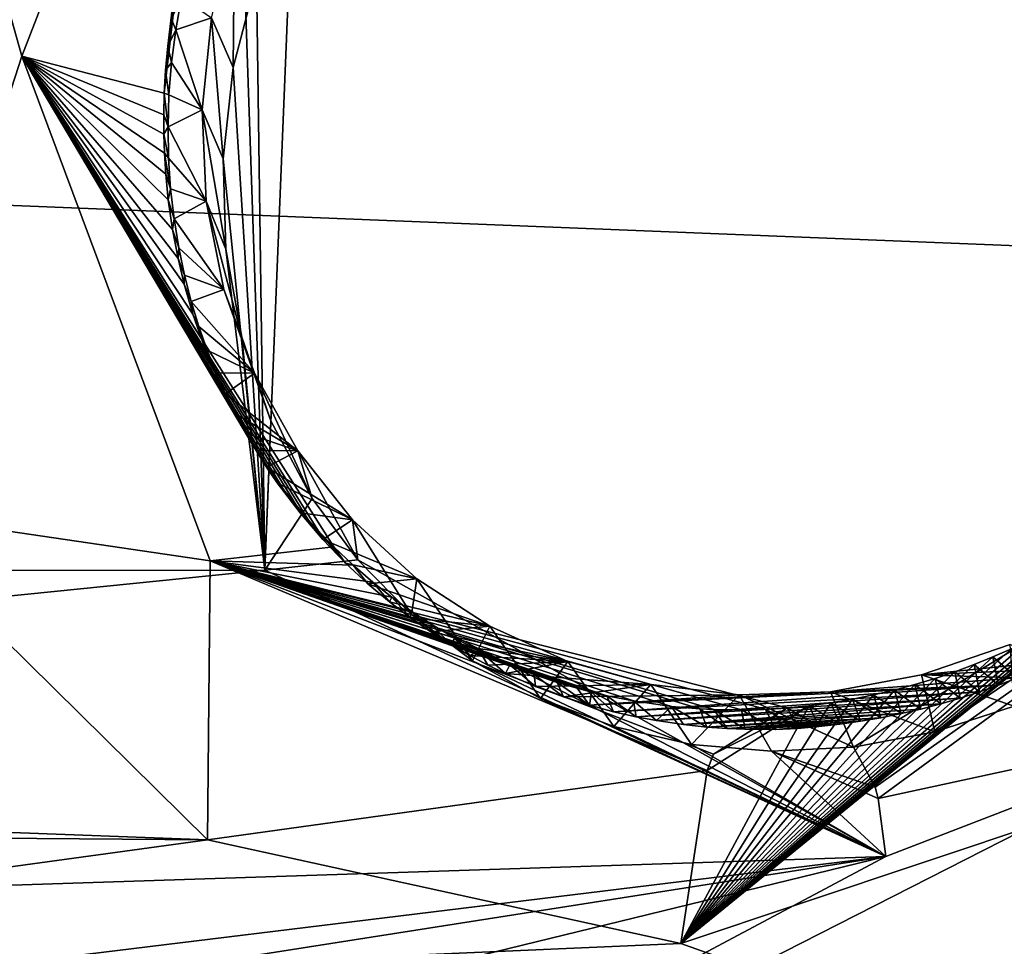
# Model space of a CAD drawing. Header units: millimetres. Extents: x -147 to 294, y -82 to 275.
# Tile 574 of 609: x 280.5 to 283.69, y 214.49 to 217.49. Entities that reach past the tile are written whole.
import ezdxf

# ---------------------------------------------------------------- set-up
doc = ezdxf.new("R2010")
doc.units = ezdxf.units.MM
doc.header["$LTSCALE"] = 67.506716
for name, color, linetype in [('2099', 7, 'CONTINUOUS'), ('2172', 7, 'CONTINUOUS'), ('2642', 7, 'CONTINUOUS'), ('2643', 7, 'CONTINUOUS'), ('2644', 7, 'CONTINUOUS'), ('2645', 7, 'CONTINUOUS'), ('2646', 7, 'CONTINUOUS'), ('2647', 7, 'CONTINUOUS'), ('2648', 7, 'CONTINUOUS'), ('2649', 7, 'CONTINUOUS'), ('2650', 7, 'CONTINUOUS'), ('556', 7, 'CONTINUOUS'), ('755', 7, 'CONTINUOUS'), ('871', 7, 'CONTINUOUS')]:
    doc.layers.add(name, color=color, linetype=linetype)

msp = doc.modelspace()

# ---------------------------------------------------------------- linework, layer by layer
at = {"layer": '2099', "linetype": 'CONTINUOUS'}
for points in [[(281.1076, 214.8361, -21.8216), (274.6199, 215.0791, -19.6156), (280.0289, 215.8998, -21.2024), (281.1076, 214.8361, -21.8216)], [(275.856, 214.8778, -20.0533), (274.6199, 215.0791, -19.6156), (281.1076, 214.8361, -21.8216), (275.856, 214.8778, -20.0533)], [(284.2173, 215.0271, -22.8919), (287.6447, 212.72, -24.7327), (282.6405, 214.5002, -22.4428), (284.2173, 215.0271, -22.8919)], [(276.8004, 214.2456, -20.5052), (275.856, 214.8778, -20.0533), (281.1076, 214.8361, -21.8216), (276.8004, 214.2456, -20.5052)], [(282.6405, 214.5002, -22.4428), (276.8004, 214.2456, -20.5052), (281.1076, 214.8361, -21.8216), (282.6405, 214.5002, -22.4428)], [(287.6447, 212.72, -24.7327), (276.8004, 214.2456, -20.5052), (282.6405, 214.5002, -22.4428), (287.6447, 212.72, -24.7327)]]:
    msp.add_3dface(points, dxfattribs=at)
at = {"layer": '2172', "linetype": 'CONTINUOUS'}
for points in [[(268.6355, 215.6989, -15.2604), (281.2154, 217.9837, -18.6585), (268.3826, 217.978, -14.6974), (268.6355, 215.6989, -15.2604)], [(281.2927, 215.7099, -19.1927), (281.2154, 217.9837, -18.6585), (268.6355, 215.6989, -15.2604), (281.2927, 215.7099, -19.1927)], [(283.305, 214.7823, -20.1138), (281.2927, 215.7099, -19.1927), (266.7793, 214.2407, -15.0855), (283.305, 214.7823, -20.1138)], [(266.7793, 214.2407, -15.0855), (281.2927, 215.7099, -19.1927), (268.6355, 215.6989, -15.2604), (266.7793, 214.2407, -15.0855)], [(277.3143, 211.5931, -18.8244), (284.4106, 211.971, -21.179), (284.4467, 215.2226, -20.4241), (277.3143, 211.5931, -18.8244)], [(283.305, 214.7823, -20.1138), (277.3143, 211.5931, -18.8244), (284.4467, 215.2226, -20.4241), (283.305, 214.7823, -20.1138)], [(275.0781, 213.7759, -17.5926), (283.305, 214.7823, -20.1138), (266.7793, 214.2407, -15.0855), (275.0781, 213.7759, -17.5926)], [(275.0781, 213.7759, -17.5926), (275.9746, 213.6342, -17.9078), (283.305, 214.7823, -20.1138), (275.0781, 213.7759, -17.5926)], [(275.9746, 213.6342, -17.9078), (276.6934, 213.1692, -18.2465), (283.305, 214.7823, -20.1138), (275.9746, 213.6342, -17.9078)], [(276.6934, 213.1692, -18.2465), (277.3143, 211.5931, -18.8244), (283.305, 214.7823, -20.1138), (276.6934, 213.1692, -18.2465)]]:
    msp.add_3dface(points, dxfattribs=at)
at = {"layer": '2642', "linetype": 'CONTINUOUS'}
for points in [[(283.2704, 215.0064, -20.1444), (285.0175, 216.244, -20.5126), (283.1996, 215.1367, -20.3147), (283.2704, 215.0064, -20.1444)], [(283.1996, 215.1367, -20.3147), (285.0175, 216.244, -20.5126), (283.4632, 215.1859, -20.408), (283.1996, 215.1367, -20.3147)], [(283.2802, 214.9703, -20.1268), (285.0175, 216.244, -20.5126), (283.2704, 215.0064, -20.1444), (283.2802, 214.9703, -20.1268)], [(283.2802, 214.9703, -20.1268), (284.4467, 215.2226, -20.4241), (285.0175, 216.244, -20.5126), (283.2802, 214.9703, -20.1268)], [(283.4632, 215.1859, -20.408), (285.0175, 216.244, -20.5126), (283.7202, 215.2694, -20.4911), (283.4632, 215.1859, -20.408)], [(283.305, 214.7823, -20.1138), (284.4467, 215.2226, -20.4241), (283.2802, 214.9703, -20.1268), (283.305, 214.7823, -20.1138)]]:
    msp.add_3dface(points, dxfattribs=at)
at = {"layer": '2643', "linetype": 'CONTINUOUS'}
for points in [[(281.2154, 217.9837, -18.6585), (281.2927, 215.7099, -19.1927), (281.3832, 217.9099, -18.9902), (281.2154, 217.9837, -18.6585)], [(281.3832, 217.9099, -18.9902), (281.2927, 215.7099, -19.1927), (281.2663, 217.628, -19.0069), (281.3832, 217.9099, -18.9902)], [(281.2663, 217.628, -19.0069), (281.2927, 215.7099, -19.1927), (281.1909, 217.337, -19.0418), (281.2663, 217.628, -19.0069)], [(281.1909, 217.337, -19.0418), (281.2927, 215.7099, -19.1927), (281.1579, 217.0421, -19.0939), (281.1909, 217.337, -19.0418)], [(281.1579, 217.0421, -19.0939), (281.2927, 215.7099, -19.1927), (281.1673, 216.7491, -19.1623), (281.1579, 217.0421, -19.0939)], [(281.1673, 216.7491, -19.1623), (281.2927, 215.7099, -19.1927), (281.2192, 216.4645, -19.2453), (281.1673, 216.7491, -19.1623)], [(281.2192, 216.4645, -19.2453), (281.2927, 215.7099, -19.1927), (281.3128, 216.1937, -19.3415), (281.2192, 216.4645, -19.2453)], [(281.3128, 216.1937, -19.3415), (281.2927, 215.7099, -19.1927), (281.4467, 215.9419, -19.4493), (281.3128, 216.1937, -19.3415)], [(281.4467, 215.9419, -19.4493), (281.2927, 215.7099, -19.1927), (281.5943, 215.7426, -19.5509), (281.4467, 215.9419, -19.4493)], [(281.2927, 215.7099, -19.1927), (283.305, 214.7823, -20.1138), (281.5943, 215.7426, -19.5509), (281.2927, 215.7099, -19.1927)], [(281.5943, 215.7426, -19.5509), (283.305, 214.7823, -20.1138), (281.768, 215.5665, -19.6577), (281.5943, 215.7426, -19.5509)], [(281.768, 215.5665, -19.6577), (283.305, 214.7823, -20.1138), (281.9664, 215.416, -19.7685), (281.768, 215.5665, -19.6577)], [(281.9664, 215.416, -19.7685), (283.305, 214.7823, -20.1138), (282.1866, 215.2938, -19.8817), (281.9664, 215.416, -19.7685)], [(282.1866, 215.2938, -19.8817), (283.305, 214.7823, -20.1138), (282.4242, 215.2028, -19.995), (282.1866, 215.2938, -19.8817)], [(282.4242, 215.2028, -19.995), (283.305, 214.7823, -20.1138), (282.675, 215.1454, -20.1061), (282.4242, 215.2028, -19.995)], [(282.675, 215.1454, -20.1061), (283.305, 214.7823, -20.1138), (282.9349, 215.1232, -20.2132), (282.675, 215.1454, -20.1061)], [(283.2704, 215.0064, -20.1444), (283.1996, 215.1367, -20.3147), (282.9349, 215.1232, -20.2132), (283.2704, 215.0064, -20.1444)], [(283.305, 214.7823, -20.1138), (283.2802, 214.9703, -20.1268), (282.9349, 215.1232, -20.2132), (283.305, 214.7823, -20.1138)], [(283.2802, 214.9703, -20.1268), (283.2704, 215.0064, -20.1444), (282.9349, 215.1232, -20.2132), (283.2802, 214.9703, -20.1268)]]:
    msp.add_3dface(points, dxfattribs=at)
at = {"layer": '2644', "linetype": 'CONTINUOUS'}
for points in [[(281.1948, 217.7931, -19.7738), (281.1909, 217.337, -19.0418), (281.1203, 217.4983, -19.8132), (281.1948, 217.7931, -19.7738)], [(281.2663, 217.628, -19.0069), (281.1909, 217.337, -19.0418), (281.1948, 217.7931, -19.7738), (281.2663, 217.628, -19.0069)], [(281.1203, 217.4983, -19.8132), (281.1579, 217.0421, -19.0939), (281.0899, 217.2, -19.8689), (281.1203, 217.4983, -19.8132)], [(281.1909, 217.337, -19.0418), (281.1579, 217.0421, -19.0939), (281.1203, 217.4983, -19.8132), (281.1909, 217.337, -19.0418)], [(281.1579, 217.0421, -19.0939), (281.1673, 216.7491, -19.1623), (281.0899, 217.2, -19.8689), (281.1579, 217.0421, -19.0939)], [(281.0899, 217.2, -19.8689), (281.1673, 216.7491, -19.1623), (281.1034, 216.9043, -19.9396), (281.0899, 217.2, -19.8689)], [(281.1673, 216.7491, -19.1623), (281.2192, 216.4645, -19.2453), (281.1034, 216.9043, -19.9396), (281.1673, 216.7491, -19.1623)], [(281.1034, 216.9043, -19.9396), (281.2192, 216.4645, -19.2453), (281.1605, 216.6181, -20.0236), (281.1034, 216.9043, -19.9396)], [(281.2192, 216.4645, -19.2453), (281.3128, 216.1937, -19.3415), (281.1605, 216.6181, -20.0236), (281.2192, 216.4645, -19.2453)], [(281.1605, 216.6181, -20.0236), (281.3128, 216.1937, -19.3415), (281.2601, 216.3471, -20.1193), (281.1605, 216.6181, -20.0236)], [(281.3128, 216.1937, -19.3415), (281.4467, 215.9419, -19.4493), (281.2601, 216.3471, -20.1193), (281.3128, 216.1937, -19.3415)], [(281.2601, 216.3471, -20.1193), (281.4467, 215.9419, -19.4493), (281.4002, 216.0962, -20.2249), (281.2601, 216.3471, -20.1193)], [(281.4467, 215.9419, -19.4493), (281.5943, 215.7426, -19.5509), (281.4002, 216.0962, -20.2249), (281.4467, 215.9419, -19.4493)], [(281.4002, 216.0962, -20.2249), (281.5943, 215.7426, -19.5509), (281.5767, 215.8731, -20.3373), (281.4002, 216.0962, -20.2249)], [(281.5943, 215.7426, -19.5509), (281.768, 215.5665, -19.6577), (281.5767, 215.8731, -20.3373), (281.5943, 215.7426, -19.5509)], [(281.5767, 215.8731, -20.3373), (281.768, 215.5665, -19.6577), (281.786, 215.682, -20.4542), (281.5767, 215.8731, -20.3373)], [(281.768, 215.5665, -19.6577), (281.9664, 215.416, -19.7685), (281.786, 215.682, -20.4542), (281.768, 215.5665, -19.6577)], [(281.786, 215.682, -20.4542), (281.9664, 215.416, -19.7685), (282.0219, 215.528, -20.5724), (281.786, 215.682, -20.4542)], [(281.9664, 215.416, -19.7685), (282.1866, 215.2938, -19.8817), (282.0219, 215.528, -20.5724), (281.9664, 215.416, -19.7685)], [(282.0219, 215.528, -20.5724), (282.1866, 215.2938, -19.8817), (282.2742, 215.4143, -20.6875), (282.0219, 215.528, -20.5724)], [(282.1866, 215.2938, -19.8817), (282.4242, 215.2028, -19.995), (282.2742, 215.4143, -20.6875), (282.1866, 215.2938, -19.8817)], [(282.2742, 215.4143, -20.6875), (282.4242, 215.2028, -19.995), (282.544, 215.3394, -20.8003), (282.2742, 215.4143, -20.6875)], [(282.4242, 215.2028, -19.995), (282.675, 215.1454, -20.1061), (282.544, 215.3394, -20.8003), (282.4242, 215.2028, -19.995)], [(282.544, 215.3394, -20.8003), (282.675, 215.1454, -20.1061), (282.8301, 215.3056, -20.91), (282.544, 215.3394, -20.8003)], [(282.8301, 215.3056, -20.91), (283.1996, 215.1367, -20.3147), (283.1253, 215.3157, -21.0132), (282.8301, 215.3056, -20.91)], [(282.675, 215.1454, -20.1061), (282.9349, 215.1232, -20.2132), (282.8301, 215.3056, -20.91), (282.675, 215.1454, -20.1061)], [(282.9349, 215.1232, -20.2132), (283.1996, 215.1367, -20.3147), (282.8301, 215.3056, -20.91), (282.9349, 215.1232, -20.2132)]]:
    msp.add_3dface(points, dxfattribs=at)
at = {"layer": '2645', "linetype": 'CONTINUOUS'}
for points in [[(283.42, 215.3703, -21.1065), (283.7202, 215.2694, -20.4911), (283.7078, 215.4687, -21.1877), (283.42, 215.3703, -21.1065)], [(283.1253, 215.3157, -21.0132), (283.4632, 215.1859, -20.408), (283.42, 215.3703, -21.1065), (283.1253, 215.3157, -21.0132)], [(283.4632, 215.1859, -20.408), (283.7202, 215.2694, -20.4911), (283.42, 215.3703, -21.1065), (283.4632, 215.1859, -20.408)], [(283.1996, 215.1367, -20.3147), (283.4632, 215.1859, -20.408), (283.1253, 215.3157, -21.0132), (283.1996, 215.1367, -20.3147)]]:
    msp.add_3dface(points, dxfattribs=at)
at = {"layer": '2646', "linetype": 'CONTINUOUS'}
for points in [[(281.0233, 217.5663, -19.7645), (281.1203, 217.4983, -19.8132), (281.0044, 217.4595, -19.7816), (281.0233, 217.5663, -19.7645)], [(281.1203, 217.4983, -19.8132), (281.0899, 217.2, -19.8689), (281.0044, 217.4595, -19.7816), (281.1203, 217.4983, -19.8132)], [(281.0044, 217.4595, -19.7816), (281.0899, 217.2, -19.8689), (280.9907, 217.3538, -19.8004), (281.0044, 217.4595, -19.7816)], [(280.9907, 217.3538, -19.8004), (281.0899, 217.2, -19.8689), (280.9825, 217.249, -19.8208), (280.9907, 217.3538, -19.8004)], [(280.9825, 217.249, -19.8208), (281.0899, 217.2, -19.8689), (280.9796, 217.1451, -19.843), (280.9825, 217.249, -19.8208)], [(281.0899, 217.2, -19.8689), (281.1034, 216.9043, -19.9396), (280.9796, 217.1451, -19.843), (281.0899, 217.2, -19.8689)], [(280.9796, 217.1451, -19.843), (281.1034, 216.9043, -19.9396), (280.9814, 217.0435, -19.8663), (280.9796, 217.1451, -19.843)], [(280.9814, 217.0435, -19.8663), (281.1034, 216.9043, -19.9396), (280.9879, 216.9443, -19.8907), (280.9814, 217.0435, -19.8663)], [(280.9879, 216.9443, -19.8907), (281.1034, 216.9043, -19.9396), (280.9993, 216.8472, -19.9163), (280.9879, 216.9443, -19.8907)], [(281.1034, 216.9043, -19.9396), (281.1605, 216.6181, -20.0236), (280.9993, 216.8472, -19.9163), (281.1034, 216.9043, -19.9396)], [(280.9993, 216.8472, -19.9163), (281.1605, 216.6181, -20.0236), (281.0144, 216.7537, -19.9425), (280.9993, 216.8472, -19.9163)], [(281.0144, 216.7537, -19.9425), (281.1605, 216.6181, -20.0236), (281.0328, 216.6647, -19.9689), (281.0144, 216.7537, -19.9425)], [(281.0328, 216.6647, -19.9689), (281.1605, 216.6181, -20.0236), (281.055, 216.5795, -19.9957), (281.0328, 216.6647, -19.9689)], [(281.1605, 216.6181, -20.0236), (281.2601, 216.3471, -20.1193), (281.055, 216.5795, -19.9957), (281.1605, 216.6181, -20.0236)], [(281.055, 216.5795, -19.9957), (281.2601, 216.3471, -20.1193), (281.0799, 216.4983, -20.0226), (281.055, 216.5795, -19.9957)], [(281.0799, 216.4983, -20.0226), (281.2601, 216.3471, -20.1193), (281.1065, 216.4215, -20.0492), (281.0799, 216.4983, -20.0226)], [(281.1065, 216.4215, -20.0492), (281.2601, 216.3471, -20.1193), (281.1355, 216.349, -20.0756), (281.1065, 216.4215, -20.0492)], [(281.1355, 216.349, -20.0756), (281.2601, 216.3471, -20.1193), (281.1663, 216.2805, -20.1018), (281.1355, 216.349, -20.0756)], [(281.2601, 216.3471, -20.1193), (281.4002, 216.0962, -20.2249), (281.1663, 216.2805, -20.1018), (281.2601, 216.3471, -20.1193)], [(281.1663, 216.2805, -20.1018), (281.4002, 216.0962, -20.2249), (281.198, 216.2156, -20.1274), (281.1663, 216.2805, -20.1018)], [(281.198, 216.2156, -20.1274), (281.4002, 216.0962, -20.2249), (281.2308, 216.1547, -20.1527), (281.198, 216.2156, -20.1274)], [(281.2308, 216.1547, -20.1527), (281.4002, 216.0962, -20.2249), (281.2647, 216.0974, -20.1774), (281.2308, 216.1547, -20.1527)], [(281.2647, 216.0974, -20.1774), (281.4002, 216.0962, -20.2249), (281.299, 216.0431, -20.2017), (281.2647, 216.0974, -20.1774)], [(281.4002, 216.0962, -20.2249), (281.5767, 215.8731, -20.3373), (281.299, 216.0431, -20.2017), (281.4002, 216.0962, -20.2249)], [(281.299, 216.0431, -20.2017), (281.5767, 215.8731, -20.3373), (281.3336, 215.9921, -20.2254), (281.299, 216.0431, -20.2017)], [(281.3336, 215.9921, -20.2254), (281.5767, 215.8731, -20.3373), (281.4072, 215.8948, -20.2731), (281.3336, 215.9921, -20.2254)], [(281.4072, 215.8948, -20.2731), (281.5767, 215.8731, -20.3373), (281.4812, 215.8086, -20.3186), (281.4072, 215.8948, -20.2731)], [(281.5767, 215.8731, -20.3373), (281.786, 215.682, -20.4542), (281.4812, 215.8086, -20.3186), (281.5767, 215.8731, -20.3373)], [(281.4812, 215.8086, -20.3186), (281.786, 215.682, -20.4542), (281.5546, 215.7324, -20.3616), (281.4812, 215.8086, -20.3186)], [(281.5546, 215.7324, -20.3616), (281.786, 215.682, -20.4542), (281.6268, 215.6656, -20.4021), (281.5546, 215.7324, -20.3616)], [(281.786, 215.682, -20.4542), (282.0219, 215.528, -20.5724), (281.6268, 215.6656, -20.4021), (281.786, 215.682, -20.4542)], [(281.6268, 215.6656, -20.4021), (282.0219, 215.528, -20.5724), (281.6971, 215.6067, -20.4402), (281.6268, 215.6656, -20.4021)], [(281.6971, 215.6067, -20.4402), (282.0219, 215.528, -20.5724), (281.7653, 215.5549, -20.476), (281.6971, 215.6067, -20.4402)], [(281.7653, 215.5549, -20.476), (282.0219, 215.528, -20.5724), (281.8314, 215.5094, -20.5096), (281.7653, 215.5549, -20.476)], [(282.0219, 215.528, -20.5724), (282.2742, 215.4143, -20.6875), (281.8314, 215.5094, -20.5096), (282.0219, 215.528, -20.5724)], [(281.8314, 215.5094, -20.5096), (282.2742, 215.4143, -20.6875), (281.8953, 215.4691, -20.5413), (281.8314, 215.5094, -20.5096)], [(281.8953, 215.4691, -20.5413), (282.2742, 215.4143, -20.6875), (281.9569, 215.4335, -20.5712), (281.8953, 215.4691, -20.5413)], [(283.42, 215.3703, -21.1065), (283.7078, 215.4687, -21.1877), (283.8494, 215.4152, -21.2513), (283.42, 215.3703, -21.1065)], [(281.9569, 215.4335, -20.5712), (282.2742, 215.4143, -20.6875), (282.016, 215.4023, -20.5992), (281.9569, 215.4335, -20.5712)], [(282.016, 215.4023, -20.5992), (282.2742, 215.4143, -20.6875), (282.0727, 215.3747, -20.6255), (282.016, 215.4023, -20.5992)], [(282.2742, 215.4143, -20.6875), (282.544, 215.3394, -20.8003), (282.0727, 215.3747, -20.6255), (282.2742, 215.4143, -20.6875)], [(283.79, 215.3873, -21.2362), (283.42, 215.3703, -21.1065), (283.8494, 215.4152, -21.2513), (283.79, 215.3873, -21.2362)], [(283.7299, 215.3614, -21.2204), (283.42, 215.3703, -21.1065), (283.79, 215.3873, -21.2362), (283.7299, 215.3614, -21.2204)], [(282.0727, 215.3747, -20.6255), (282.544, 215.3394, -20.8003), (282.1703, 215.3325, -20.6696), (282.0727, 215.3747, -20.6255)], [(283.1253, 215.3157, -21.0132), (283.42, 215.3703, -21.1065), (283.7299, 215.3614, -21.2204), (283.1253, 215.3157, -21.0132)], [(283.6692, 215.3375, -21.204), (283.1253, 215.3157, -21.0132), (283.7299, 215.3614, -21.2204), (283.6692, 215.3375, -21.204)], [(282.1703, 215.3325, -20.6696), (282.544, 215.3394, -20.8003), (282.2606, 215.299, -20.7092), (282.1703, 215.3325, -20.6696)], [(282.544, 215.3394, -20.8003), (282.8301, 215.3056, -20.91), (282.2606, 215.299, -20.7092), (282.544, 215.3394, -20.8003)], [(282.3447, 215.2724, -20.7451), (283.1253, 215.3157, -21.0132), (283.6692, 215.3375, -21.204), (282.3447, 215.2724, -20.7451)], [(282.4231, 215.2513, -20.7778), (282.3447, 215.2724, -20.7451), (283.6692, 215.3375, -21.204), (282.4231, 215.2513, -20.7778)], [(282.8301, 215.3056, -20.91), (283.1253, 215.3157, -21.0132), (282.3447, 215.2724, -20.7451), (282.8301, 215.3056, -20.91)], [(283.6078, 215.3154, -21.1869), (282.4231, 215.2513, -20.7778), (283.6692, 215.3375, -21.204), (283.6078, 215.3154, -21.1869)], [(282.4956, 215.235, -20.8072), (282.4231, 215.2513, -20.7778), (283.6078, 215.3154, -21.1869), (282.4956, 215.235, -20.8072)], [(283.5455, 215.2952, -21.1691), (282.4956, 215.235, -20.8072), (283.6078, 215.3154, -21.1869), (283.5455, 215.2952, -21.1691)], [(282.2606, 215.299, -20.7092), (282.8301, 215.3056, -20.91), (282.3447, 215.2724, -20.7451), (282.2606, 215.299, -20.7092)], [(282.5617, 215.2225, -20.8336), (282.4956, 215.235, -20.8072), (283.5455, 215.2952, -21.1691), (282.5617, 215.2225, -20.8336)], [(283.4825, 215.2766, -21.1507), (282.5617, 215.2225, -20.8336), (283.5455, 215.2952, -21.1691), (283.4825, 215.2766, -21.1507)], [(282.6492, 215.2095, -20.8677), (282.5617, 215.2225, -20.8336), (283.4825, 215.2766, -21.1507), (282.6492, 215.2095, -20.8677)], [(283.4186, 215.2599, -21.1315), (282.6492, 215.2095, -20.8677), (283.4825, 215.2766, -21.1507), (283.4186, 215.2599, -21.1315)], [(283.354, 215.245, -21.1117), (282.6492, 215.2095, -20.8677), (283.4186, 215.2599, -21.1315), (283.354, 215.245, -21.1117)], [(282.7246, 215.2014, -20.8964), (282.6492, 215.2095, -20.8677), (283.354, 215.245, -21.1117), (282.7246, 215.2014, -20.8964)], [(283.2885, 215.2318, -21.0912), (282.7246, 215.2014, -20.8964), (283.354, 215.245, -21.1117), (283.2885, 215.2318, -21.0912)], [(282.7903, 215.1967, -20.9209), (282.7246, 215.2014, -20.8964), (283.2885, 215.2318, -21.0912), (282.7903, 215.1967, -20.9209)], [(283.2222, 215.2204, -21.07), (282.7903, 215.1967, -20.9209), (283.2885, 215.2318, -21.0912), (283.2222, 215.2204, -21.07)], [(282.8486, 215.1943, -20.9423), (282.7903, 215.1967, -20.9209), (283.2222, 215.2204, -21.07), (282.8486, 215.1943, -20.9423)], [(283.1552, 215.2108, -21.0482), (282.8486, 215.1943, -20.9423), (283.2222, 215.2204, -21.07), (283.1552, 215.2108, -21.0482)], [(282.9474, 215.1941, -20.9776), (282.8486, 215.1943, -20.9423), (283.1552, 215.2108, -21.0482), (282.9474, 215.1941, -20.9776)], [(283.0873, 215.2029, -21.0257), (282.9474, 215.1941, -20.9776), (283.1552, 215.2108, -21.0482), (283.0873, 215.2029, -21.0257)], [(283.0186, 215.1969, -21.0025), (282.9474, 215.1941, -20.9776), (283.0873, 215.2029, -21.0257), (283.0186, 215.1969, -21.0025)]]:
    msp.add_3dface(points, dxfattribs=at)
at = {"layer": '2647', "linetype": 'CONTINUOUS'}
for points in [[(281.0233, 217.5663, -19.7645), (281.0044, 217.4595, -19.7816), (280.9908, 217.4941, -19.8902), (281.0233, 217.5663, -19.7645)], [(280.9908, 217.4941, -19.8902), (281.0044, 217.4595, -19.7816), (280.9793, 217.4064, -19.9033), (280.9908, 217.4941, -19.8902)], [(281.0044, 217.4595, -19.7816), (280.9907, 217.3538, -19.8004), (280.9793, 217.4064, -19.9033), (281.0044, 217.4595, -19.7816)], [(280.9793, 217.4064, -19.9033), (280.9907, 217.3538, -19.8004), (280.9719, 217.3281, -19.9166), (280.9793, 217.4064, -19.9033)], [(280.9719, 217.3281, -19.9166), (280.9825, 217.249, -19.8208), (280.9676, 217.2546, -19.9304), (280.9719, 217.3281, -19.9166)], [(280.9907, 217.3538, -19.8004), (280.9825, 217.249, -19.8208), (280.9719, 217.3281, -19.9166), (280.9907, 217.3538, -19.8004)], [(280.9676, 217.2546, -19.9304), (280.9796, 217.1451, -19.843), (280.9657, 217.1836, -19.9447), (280.9676, 217.2546, -19.9304)], [(280.9825, 217.249, -19.8208), (280.9796, 217.1451, -19.843), (280.9676, 217.2546, -19.9304), (280.9825, 217.249, -19.8208)], [(280.9657, 217.1836, -19.9447), (280.9796, 217.1451, -19.843), (280.9659, 217.1211, -19.9582), (280.9657, 217.1836, -19.9447)], [(280.9796, 217.1451, -19.843), (280.9814, 217.0435, -19.8663), (280.9659, 217.1211, -19.9582), (280.9796, 217.1451, -19.843)], [(280.9659, 217.1211, -19.9582), (280.9814, 217.0435, -19.8663), (280.9679, 217.0601, -19.9724), (280.9659, 217.1211, -19.9582)], [(280.9814, 217.0435, -19.8663), (280.9879, 216.9443, -19.8907), (280.9679, 217.0601, -19.9724), (280.9814, 217.0435, -19.8663)], [(280.9679, 217.0601, -19.9724), (280.9879, 216.9443, -19.8907), (280.9721, 216.9919, -19.9894), (280.9679, 217.0601, -19.9724)], [(280.9721, 216.9919, -19.9894), (280.9879, 216.9443, -19.8907), (280.9804, 216.9085, -20.0117), (280.9721, 216.9919, -19.9894)], [(280.9879, 216.9443, -19.8907), (280.9993, 216.8472, -19.9163), (280.9804, 216.9085, -20.0117), (280.9879, 216.9443, -19.8907)], [(280.9804, 216.9085, -20.0117), (280.9993, 216.8472, -19.9163), (280.994, 216.8133, -20.0391), (280.9804, 216.9085, -20.0117)], [(280.9993, 216.8472, -19.9163), (281.0144, 216.7537, -19.9425), (280.994, 216.8133, -20.0391), (280.9993, 216.8472, -19.9163)], [(280.994, 216.8133, -20.0391), (281.0144, 216.7537, -19.9425), (281.0122, 216.7186, -20.0682), (280.994, 216.8133, -20.0391)], [(281.0144, 216.7537, -19.9425), (281.0328, 216.6647, -19.9689), (281.0122, 216.7186, -20.0682), (281.0144, 216.7537, -19.9425)], [(281.0122, 216.7186, -20.0682), (281.0328, 216.6647, -19.9689), (281.032, 216.6361, -20.0953), (281.0122, 216.7186, -20.0682)], [(281.0328, 216.6647, -19.9689), (281.055, 216.5795, -19.9957), (281.032, 216.6361, -20.0953), (281.0328, 216.6647, -19.9689)], [(281.032, 216.6361, -20.0953), (281.055, 216.5795, -19.9957), (281.0601, 216.539, -20.1295), (281.032, 216.6361, -20.0953)], [(281.055, 216.5795, -19.9957), (281.0799, 216.4983, -20.0226), (281.0601, 216.539, -20.1295), (281.055, 216.5795, -19.9957)], [(281.0601, 216.539, -20.1295), (281.0799, 216.4983, -20.0226), (281.0878, 216.4582, -20.1601), (281.0601, 216.539, -20.1295)], [(281.0799, 216.4983, -20.0226), (281.1065, 216.4215, -20.0492), (281.0878, 216.4582, -20.1601), (281.0799, 216.4983, -20.0226)], [(281.0878, 216.4582, -20.1601), (281.1065, 216.4215, -20.0492), (281.1195, 216.3777, -20.1925), (281.0878, 216.4582, -20.1601)], [(281.1065, 216.4215, -20.0492), (281.1355, 216.349, -20.0756), (281.1195, 216.3777, -20.1925), (281.1065, 216.4215, -20.0492)], [(281.1355, 216.349, -20.0756), (281.1663, 216.2805, -20.1018), (281.1195, 216.3777, -20.1925), (281.1355, 216.349, -20.0756)], [(281.1195, 216.3777, -20.1925), (281.1663, 216.2805, -20.1018), (281.1535, 216.3013, -20.2252), (281.1195, 216.3777, -20.1925)], [(281.1663, 216.2805, -20.1018), (281.198, 216.2156, -20.1274), (281.1535, 216.3013, -20.2252), (281.1663, 216.2805, -20.1018)], [(281.1535, 216.3013, -20.2252), (281.198, 216.2156, -20.1274), (281.194, 216.2207, -20.2617), (281.1535, 216.3013, -20.2252)], [(281.198, 216.2156, -20.1274), (281.2308, 216.1547, -20.1527), (281.194, 216.2207, -20.2617), (281.198, 216.2156, -20.1274)], [(281.194, 216.2207, -20.2617), (281.2308, 216.1547, -20.1527), (281.2472, 216.1276, -20.3068), (281.194, 216.2207, -20.2617)], [(281.2308, 216.1547, -20.1527), (281.2647, 216.0974, -20.1774), (281.2472, 216.1276, -20.3068), (281.2308, 216.1547, -20.1527)], [(281.2647, 216.0974, -20.1774), (281.299, 216.0431, -20.2017), (281.2472, 216.1276, -20.3068), (281.2647, 216.0974, -20.1774)], [(281.2472, 216.1276, -20.3068), (281.299, 216.0431, -20.2017), (281.3052, 216.0384, -20.353), (281.2472, 216.1276, -20.3068)], [(281.299, 216.0431, -20.2017), (281.3336, 215.9921, -20.2254), (281.3052, 216.0384, -20.353), (281.299, 216.0431, -20.2017)], [(281.3052, 216.0384, -20.353), (281.3336, 215.9921, -20.2254), (281.3539, 215.9713, -20.3902), (281.3052, 216.0384, -20.353)], [(281.3336, 215.9921, -20.2254), (281.4072, 215.8948, -20.2731), (281.3539, 215.9713, -20.3902), (281.3336, 215.9921, -20.2254)], [(281.3539, 215.9713, -20.3902), (281.4072, 215.8948, -20.2731), (281.3946, 215.9197, -20.4206), (281.3539, 215.9713, -20.3902)], [(281.4072, 215.8948, -20.2731), (281.4812, 215.8086, -20.3186), (281.3946, 215.9197, -20.4206), (281.4072, 215.8948, -20.2731)], [(281.3946, 215.9197, -20.4206), (281.4812, 215.8086, -20.3186), (281.4329, 215.8745, -20.4484), (281.3946, 215.9197, -20.4206)], [(281.4329, 215.8745, -20.4484), (281.4812, 215.8086, -20.3186), (281.4672, 215.8364, -20.4728), (281.4329, 215.8745, -20.4484)], [(281.4812, 215.8086, -20.3186), (281.5546, 215.7324, -20.3616), (281.4672, 215.8364, -20.4728), (281.4812, 215.8086, -20.3186)], [(281.4672, 215.8364, -20.4728), (281.5546, 215.7324, -20.3616), (281.5167, 215.7851, -20.5073), (281.4672, 215.8364, -20.4728)], [(281.5167, 215.7851, -20.5073), (281.5546, 215.7324, -20.3616), (281.5792, 215.7257, -20.5496), (281.5167, 215.7851, -20.5073)], [(281.5546, 215.7324, -20.3616), (281.6268, 215.6656, -20.4021), (281.5792, 215.7257, -20.5496), (281.5546, 215.7324, -20.3616)], [(281.5792, 215.7257, -20.5496), (281.6268, 215.6656, -20.4021), (281.6429, 215.6706, -20.5917), (281.5792, 215.7257, -20.5496)], [(281.6268, 215.6656, -20.4021), (281.6971, 215.6067, -20.4402), (281.6429, 215.6706, -20.5917), (281.6268, 215.6656, -20.4021)], [(281.6429, 215.6706, -20.5917), (281.6971, 215.6067, -20.4402), (281.7041, 215.6226, -20.6312), (281.6429, 215.6706, -20.5917)], [(281.6971, 215.6067, -20.4402), (281.7653, 215.5549, -20.476), (281.7041, 215.6226, -20.6312), (281.6971, 215.6067, -20.4402)], [(281.7041, 215.6226, -20.6312), (281.7653, 215.5549, -20.476), (281.7666, 215.5776, -20.6706), (281.7041, 215.6226, -20.6312)], [(281.7653, 215.5549, -20.476), (281.8314, 215.5094, -20.5096), (281.7666, 215.5776, -20.6706), (281.7653, 215.5549, -20.476)], [(281.7666, 215.5776, -20.6706), (281.8314, 215.5094, -20.5096), (281.8316, 215.5352, -20.7106), (281.7666, 215.5776, -20.6706)], [(281.8314, 215.5094, -20.5096), (281.8953, 215.4691, -20.5413), (281.8316, 215.5352, -20.7106), (281.8314, 215.5094, -20.5096)], [(281.8316, 215.5352, -20.7106), (281.8953, 215.4691, -20.5413), (281.9087, 215.4898, -20.7571), (281.8316, 215.5352, -20.7106)], [(281.8953, 215.4691, -20.5413), (281.9569, 215.4335, -20.5712), (281.9087, 215.4898, -20.7571), (281.8953, 215.4691, -20.5413)], [(281.9087, 215.4898, -20.7571), (281.9569, 215.4335, -20.5712), (281.9883, 215.448, -20.804), (281.9087, 215.4898, -20.7571)], [(281.9569, 215.4335, -20.5712), (282.016, 215.4023, -20.5992), (281.9883, 215.448, -20.804), (281.9569, 215.4335, -20.5712)], [(282.016, 215.4023, -20.5992), (282.0727, 215.3747, -20.6255), (281.9883, 215.448, -20.804), (282.016, 215.4023, -20.5992)], [(281.9883, 215.448, -20.804), (282.0727, 215.3747, -20.6255), (282.087, 215.403, -20.8607), (281.9883, 215.448, -20.804)], [(282.0727, 215.3747, -20.6255), (282.1703, 215.3325, -20.6696), (282.087, 215.403, -20.8607), (282.0727, 215.3747, -20.6255)], [(282.087, 215.403, -20.8607), (282.1703, 215.3325, -20.6696), (282.1654, 215.3721, -20.9047), (282.087, 215.403, -20.8607)], [(282.1703, 215.3325, -20.6696), (282.2606, 215.299, -20.7092), (282.1654, 215.3721, -20.9047), (282.1703, 215.3325, -20.6696)], [(282.1654, 215.3721, -20.9047), (282.2606, 215.299, -20.7092), (282.2405, 215.3463, -20.9461), (282.1654, 215.3721, -20.9047)], [(282.2606, 215.299, -20.7092), (282.3447, 215.2724, -20.7451), (282.2405, 215.3463, -20.9461), (282.2606, 215.299, -20.7092)], [(282.2405, 215.3463, -20.9461), (282.3447, 215.2724, -20.7451), (282.3047, 215.3272, -20.9808), (282.2405, 215.3463, -20.9461)], [(282.3047, 215.3272, -20.9808), (282.3447, 215.2724, -20.7451), (282.3517, 215.3147, -21.0058), (282.3047, 215.3272, -20.9808)], [(282.3447, 215.2724, -20.7451), (282.4231, 215.2513, -20.7778), (282.3517, 215.3147, -21.0058), (282.3447, 215.2724, -20.7451)], [(282.3517, 215.3147, -21.0058), (282.4231, 215.2513, -20.7778), (282.4006, 215.3031, -21.0317), (282.3517, 215.3147, -21.0058)], [(282.4231, 215.2513, -20.7778), (282.4956, 215.235, -20.8072), (282.4006, 215.3031, -21.0317), (282.4231, 215.2513, -20.7778)], [(282.4006, 215.3031, -21.0317), (282.4956, 215.235, -20.8072), (282.4871, 215.2859, -21.0766), (282.4006, 215.3031, -21.0317)], [(282.4956, 215.235, -20.8072), (282.5617, 215.2225, -20.8336), (282.4871, 215.2859, -21.0766), (282.4956, 215.235, -20.8072)], [(282.4871, 215.2859, -21.0766), (282.5617, 215.2225, -20.8336), (282.611, 215.2684, -21.1395), (282.4871, 215.2859, -21.0766)], [(282.5617, 215.2225, -20.8336), (282.6492, 215.2095, -20.8677), (282.611, 215.2684, -21.1395), (282.5617, 215.2225, -20.8336)], [(282.6492, 215.2095, -20.8677), (282.7246, 215.2014, -20.8964), (282.611, 215.2684, -21.1395), (282.6492, 215.2095, -20.8677)], [(282.611, 215.2684, -21.1395), (282.7246, 215.2014, -20.8964), (282.7019, 215.2607, -21.1845), (282.611, 215.2684, -21.1395)], [(282.7246, 215.2014, -20.8964), (282.7903, 215.1967, -20.9209), (282.7019, 215.2607, -21.1845), (282.7246, 215.2014, -20.8964)], [(282.7019, 215.2607, -21.1845), (282.7903, 215.1967, -20.9209), (282.7474, 215.2584, -21.2068), (282.7019, 215.2607, -21.1845)], [(282.7903, 215.1967, -20.9209), (282.8486, 215.1943, -20.9423), (282.7474, 215.2584, -21.2068), (282.7903, 215.1967, -20.9209)], [(282.7474, 215.2584, -21.2068), (282.8486, 215.1943, -20.9423), (282.8376, 215.257, -21.2502), (282.7474, 215.2584, -21.2068)], [(282.8376, 215.257, -21.2502), (282.9474, 215.1941, -20.9776), (282.9146, 215.259, -21.2867), (282.8376, 215.257, -21.2502)], [(282.8486, 215.1943, -20.9423), (282.9474, 215.1941, -20.9776), (282.8376, 215.257, -21.2502), (282.8486, 215.1943, -20.9423)], [(282.9146, 215.259, -21.2867), (283.0186, 215.1969, -21.0025), (282.9853, 215.2635, -21.3196), (282.9146, 215.259, -21.2867)], [(282.9474, 215.1941, -20.9776), (283.0186, 215.1969, -21.0025), (282.9146, 215.259, -21.2867), (282.9474, 215.1941, -20.9776)]]:
    msp.add_3dface(points, dxfattribs=at)
at = {"layer": '2648', "linetype": 'CONTINUOUS'}
for points in [[(280.5058, 217.3745, -20.6392), (280.0735, 218.9141, -20.5467), (281.1806, 219.1136, -20.558), (280.5058, 217.3745, -20.6392)], [(280.9676, 217.2546, -19.9304), (280.5058, 217.3745, -20.6392), (281.1806, 219.1136, -20.558), (280.9676, 217.2546, -19.9304)], [(280.9719, 217.3281, -19.9166), (280.9676, 217.2546, -19.9304), (281.1806, 219.1136, -20.558), (280.9719, 217.3281, -19.9166)], [(280.9793, 217.4064, -19.9033), (280.9719, 217.3281, -19.9166), (281.1806, 219.1136, -20.558), (280.9793, 217.4064, -19.9033)], [(280.9908, 217.4941, -19.8902), (280.9793, 217.4064, -19.9033), (281.1806, 219.1136, -20.558), (280.9908, 217.4941, -19.8902)], [(280.0289, 215.8998, -21.2024), (280.0735, 218.9141, -20.5467), (280.5058, 217.3745, -20.6392), (280.0289, 215.8998, -21.2024)], [(281.1165, 215.7399, -21.2651), (280.0289, 215.8998, -21.2024), (280.5058, 217.3745, -20.6392), (281.1165, 215.7399, -21.2651)], [(280.9676, 217.2546, -19.9304), (280.9657, 217.1836, -19.9447), (280.5058, 217.3745, -20.6392), (280.9676, 217.2546, -19.9304)], [(280.9657, 217.1836, -19.9447), (280.9659, 217.1211, -19.9582), (280.5058, 217.3745, -20.6392), (280.9657, 217.1836, -19.9447)], [(280.9659, 217.1211, -19.9582), (280.9679, 217.0601, -19.9724), (280.5058, 217.3745, -20.6392), (280.9659, 217.1211, -19.9582)], [(280.9679, 217.0601, -19.9724), (280.9721, 216.9919, -19.9894), (280.5058, 217.3745, -20.6392), (280.9679, 217.0601, -19.9724)], [(280.9721, 216.9919, -19.9894), (280.9804, 216.9085, -20.0117), (280.5058, 217.3745, -20.6392), (280.9721, 216.9919, -19.9894)], [(280.9804, 216.9085, -20.0117), (280.994, 216.8133, -20.0391), (280.5058, 217.3745, -20.6392), (280.9804, 216.9085, -20.0117)], [(280.994, 216.8133, -20.0391), (281.0122, 216.7186, -20.0682), (280.5058, 217.3745, -20.6392), (280.994, 216.8133, -20.0391)], [(281.0122, 216.7186, -20.0682), (281.032, 216.6361, -20.0953), (280.5058, 217.3745, -20.6392), (281.0122, 216.7186, -20.0682)], [(281.032, 216.6361, -20.0953), (281.0601, 216.539, -20.1295), (280.5058, 217.3745, -20.6392), (281.032, 216.6361, -20.0953)], [(281.0601, 216.539, -20.1295), (281.0878, 216.4582, -20.1601), (280.5058, 217.3745, -20.6392), (281.0601, 216.539, -20.1295)], [(281.0878, 216.4582, -20.1601), (281.1195, 216.3777, -20.1925), (280.5058, 217.3745, -20.6392), (281.0878, 216.4582, -20.1601)], [(281.1195, 216.3777, -20.1925), (281.1535, 216.3013, -20.2252), (280.5058, 217.3745, -20.6392), (281.1195, 216.3777, -20.1925)], [(281.1535, 216.3013, -20.2252), (281.194, 216.2207, -20.2617), (280.5058, 217.3745, -20.6392), (281.1535, 216.3013, -20.2252)], [(281.194, 216.2207, -20.2617), (281.2472, 216.1276, -20.3068), (280.5058, 217.3745, -20.6392), (281.194, 216.2207, -20.2617)], [(281.2472, 216.1276, -20.3068), (281.3052, 216.0384, -20.353), (280.5058, 217.3745, -20.6392), (281.2472, 216.1276, -20.3068)], [(281.3052, 216.0384, -20.353), (281.3539, 215.9713, -20.3902), (280.5058, 217.3745, -20.6392), (281.3052, 216.0384, -20.353)], [(281.3539, 215.9713, -20.3902), (281.3946, 215.9197, -20.4206), (280.5058, 217.3745, -20.6392), (281.3539, 215.9713, -20.3902)], [(281.3946, 215.9197, -20.4206), (281.4329, 215.8745, -20.4484), (280.5058, 217.3745, -20.6392), (281.3946, 215.9197, -20.4206)], [(281.4329, 215.8745, -20.4484), (281.4672, 215.8364, -20.4728), (280.5058, 217.3745, -20.6392), (281.4329, 215.8745, -20.4484)], [(281.4672, 215.8364, -20.4728), (281.5167, 215.7851, -20.5073), (280.5058, 217.3745, -20.6392), (281.4672, 215.8364, -20.4728)], [(281.5167, 215.7851, -20.5073), (281.1165, 215.7399, -21.2651), (280.5058, 217.3745, -20.6392), (281.5167, 215.7851, -20.5073)], [(281.1076, 214.8361, -21.8216), (280.0289, 215.8998, -21.2024), (281.1165, 215.7399, -21.2651), (281.1076, 214.8361, -21.8216)], [(281.5167, 215.7851, -20.5073), (281.5792, 215.7257, -20.5496), (281.1165, 215.7399, -21.2651), (281.5167, 215.7851, -20.5073)], [(282.7255, 215.0607, -22.105), (281.1076, 214.8361, -21.8216), (281.1165, 215.7399, -21.2651), (282.7255, 215.0607, -22.105)], [(281.5792, 215.7257, -20.5496), (281.6429, 215.6706, -20.5917), (281.1165, 215.7399, -21.2651), (281.5792, 215.7257, -20.5496)], [(281.6429, 215.6706, -20.5917), (281.7041, 215.6226, -20.6312), (281.1165, 215.7399, -21.2651), (281.6429, 215.6706, -20.5917)], [(281.7041, 215.6226, -20.6312), (281.7666, 215.5776, -20.6706), (281.1165, 215.7399, -21.2651), (281.7041, 215.6226, -20.6312)], [(281.7666, 215.5776, -20.6706), (281.8316, 215.5352, -20.7106), (281.1165, 215.7399, -21.2651), (281.7666, 215.5776, -20.6706)], [(281.8316, 215.5352, -20.7106), (281.9087, 215.4898, -20.7571), (281.1165, 215.7399, -21.2651), (281.8316, 215.5352, -20.7106)], [(281.9087, 215.4898, -20.7571), (281.9883, 215.448, -20.804), (281.1165, 215.7399, -21.2651), (281.9087, 215.4898, -20.7571)], [(281.9883, 215.448, -20.804), (282.087, 215.403, -20.8607), (281.1165, 215.7399, -21.2651), (281.9883, 215.448, -20.804)], [(282.087, 215.403, -20.8607), (282.1654, 215.3721, -20.9047), (281.1165, 215.7399, -21.2651), (282.087, 215.403, -20.8607)], [(282.1654, 215.3721, -20.9047), (282.2405, 215.3463, -20.9461), (281.1165, 215.7399, -21.2651), (282.1654, 215.3721, -20.9047)], [(282.2405, 215.3463, -20.9461), (282.3047, 215.3272, -20.9808), (281.1165, 215.7399, -21.2651), (282.2405, 215.3463, -20.9461)], [(282.3047, 215.3272, -20.9808), (282.3517, 215.3147, -21.0058), (281.1165, 215.7399, -21.2651), (282.3047, 215.3272, -20.9808)], [(282.3517, 215.3147, -21.0058), (282.4006, 215.3031, -21.0317), (281.1165, 215.7399, -21.2651), (282.3517, 215.3147, -21.0058)], [(282.4006, 215.3031, -21.0317), (282.4871, 215.2859, -21.0766), (281.1165, 215.7399, -21.2651), (282.4006, 215.3031, -21.0317)], [(282.4871, 215.2859, -21.0766), (282.611, 215.2684, -21.1395), (281.1165, 215.7399, -21.2651), (282.4871, 215.2859, -21.0766)], [(282.611, 215.2684, -21.1395), (282.7019, 215.2607, -21.1845), (281.1165, 215.7399, -21.2651), (282.611, 215.2684, -21.1395)], [(282.7019, 215.2607, -21.1845), (282.7474, 215.2584, -21.2068), (281.1165, 215.7399, -21.2651), (282.7019, 215.2607, -21.1845)], [(282.7474, 215.2584, -21.2068), (282.8376, 215.257, -21.2502), (281.1165, 215.7399, -21.2651), (282.7474, 215.2584, -21.2068)], [(282.8376, 215.257, -21.2502), (282.9146, 215.259, -21.2867), (281.1165, 215.7399, -21.2651), (282.8376, 215.257, -21.2502)], [(282.9146, 215.259, -21.2867), (282.9853, 215.2635, -21.3196), (281.1165, 215.7399, -21.2651), (282.9146, 215.259, -21.2867)], [(281.1165, 215.7399, -21.2651), (282.9853, 215.2635, -21.3196), (282.7462, 215.1133, -22.0366), (281.1165, 215.7399, -21.2651)], [(282.7255, 215.0607, -22.105), (281.1165, 215.7399, -21.2651), (282.7462, 215.1133, -22.0366), (282.7255, 215.0607, -22.105)], [(282.6405, 214.5002, -22.4428), (281.1076, 214.8361, -21.8216), (282.7255, 215.0607, -22.105), (282.6405, 214.5002, -22.4428)]]:
    msp.add_3dface(points, dxfattribs=at)
at = {"layer": '2649', "linetype": 'CONTINUOUS'}
for points in [[(284.2173, 215.0271, -22.8919), (282.6405, 214.5002, -22.4428), (284.0391, 215.6387, -21.7449), (284.2173, 215.0271, -22.8919)], [(284.0391, 215.6387, -21.7449), (282.6405, 214.5002, -22.4428), (283.9873, 215.6049, -21.7272), (284.0391, 215.6387, -21.7449)], [(283.9873, 215.6049, -21.7272), (282.6405, 214.5002, -22.4428), (283.9345, 215.5725, -21.7088), (283.9873, 215.6049, -21.7272)], [(283.9345, 215.5725, -21.7088), (282.6405, 214.5002, -22.4428), (283.8807, 215.5413, -21.6896), (283.9345, 215.5725, -21.7088)], [(283.8807, 215.5413, -21.6896), (282.6405, 214.5002, -22.4428), (283.8257, 215.5113, -21.6695), (283.8807, 215.5413, -21.6896)], [(283.8257, 215.5113, -21.6695), (282.6405, 214.5002, -22.4428), (283.7693, 215.4826, -21.6486), (283.8257, 215.5113, -21.6695)], [(283.7693, 215.4826, -21.6486), (282.6405, 214.5002, -22.4428), (283.7114, 215.4551, -21.6267), (283.7693, 215.4826, -21.6486)], [(283.7114, 215.4551, -21.6267), (282.6405, 214.5002, -22.4428), (283.6518, 215.4288, -21.6037), (283.7114, 215.4551, -21.6267)], [(283.6518, 215.4288, -21.6037), (282.6405, 214.5002, -22.4428), (283.5905, 215.404, -21.5797), (283.6518, 215.4288, -21.6037)], [(283.5905, 215.404, -21.5797), (282.6405, 214.5002, -22.4428), (283.5279, 215.3807, -21.5547), (283.5905, 215.404, -21.5797)], [(283.5279, 215.3807, -21.5547), (282.6405, 214.5002, -22.4428), (283.464, 215.3591, -21.5288), (283.5279, 215.3807, -21.5547)], [(283.464, 215.3591, -21.5288), (282.6405, 214.5002, -22.4428), (283.3988, 215.3393, -21.5018), (283.464, 215.3591, -21.5288)], [(283.3988, 215.3393, -21.5018), (282.6405, 214.5002, -22.4428), (283.3325, 215.3214, -21.4739), (283.3988, 215.3393, -21.5018)], [(283.3325, 215.3214, -21.4739), (282.6405, 214.5002, -22.4428), (283.2651, 215.3055, -21.445), (283.3325, 215.3214, -21.4739)], [(283.2651, 215.3055, -21.445), (282.6405, 214.5002, -22.4428), (283.1966, 215.2916, -21.4151), (283.2651, 215.3055, -21.445)], [(283.1966, 215.2916, -21.4151), (282.6405, 214.5002, -22.4428), (283.1271, 215.2799, -21.3843), (283.1966, 215.2916, -21.4151)], [(283.1271, 215.2799, -21.3843), (282.6405, 214.5002, -22.4428), (283.0566, 215.2705, -21.3524), (283.1271, 215.2799, -21.3843)], [(282.6405, 214.5002, -22.4428), (282.7255, 215.0607, -22.105), (283.0566, 215.2705, -21.3524), (282.6405, 214.5002, -22.4428)], [(282.7255, 215.0607, -22.105), (282.7462, 215.1133, -22.0366), (283.0566, 215.2705, -21.3524), (282.7255, 215.0607, -22.105)], [(282.7462, 215.1133, -22.0366), (282.9853, 215.2635, -21.3196), (283.0566, 215.2705, -21.3524), (282.7462, 215.1133, -22.0366)]]:
    msp.add_3dface(points, dxfattribs=at)
at = {"layer": '2650', "linetype": 'CONTINUOUS'}
for points in [[(283.7299, 215.3614, -21.2204), (283.7114, 215.4551, -21.6267), (283.6518, 215.4288, -21.6037), (283.7299, 215.3614, -21.2204)], [(283.6692, 215.3375, -21.204), (283.6518, 215.4288, -21.6037), (283.5905, 215.404, -21.5797), (283.6692, 215.3375, -21.204)], [(283.6692, 215.3375, -21.204), (283.7299, 215.3614, -21.2204), (283.6518, 215.4288, -21.6037), (283.6692, 215.3375, -21.204)], [(283.5455, 215.2952, -21.1691), (283.5279, 215.3807, -21.5547), (283.464, 215.3591, -21.5288), (283.5455, 215.2952, -21.1691)], [(283.6078, 215.3154, -21.1869), (283.5905, 215.404, -21.5797), (283.5279, 215.3807, -21.5547), (283.6078, 215.3154, -21.1869)], [(283.5455, 215.2952, -21.1691), (283.6078, 215.3154, -21.1869), (283.5279, 215.3807, -21.5547), (283.5455, 215.2952, -21.1691)], [(283.6078, 215.3154, -21.1869), (283.6692, 215.3375, -21.204), (283.5905, 215.404, -21.5797), (283.6078, 215.3154, -21.1869)], [(283.4825, 215.2766, -21.1507), (283.464, 215.3591, -21.5288), (283.3988, 215.3393, -21.5018), (283.4825, 215.2766, -21.1507)], [(283.4825, 215.2766, -21.1507), (283.5455, 215.2952, -21.1691), (283.464, 215.3591, -21.5288), (283.4825, 215.2766, -21.1507)], [(283.354, 215.245, -21.1117), (283.3325, 215.3214, -21.4739), (283.2651, 215.3055, -21.445), (283.354, 215.245, -21.1117)], [(283.4186, 215.2599, -21.1315), (283.3988, 215.3393, -21.5018), (283.3325, 215.3214, -21.4739), (283.4186, 215.2599, -21.1315)], [(283.354, 215.245, -21.1117), (283.4186, 215.2599, -21.1315), (283.3325, 215.3214, -21.4739), (283.354, 215.245, -21.1117)], [(283.4186, 215.2599, -21.1315), (283.4825, 215.2766, -21.1507), (283.3988, 215.3393, -21.5018), (283.4186, 215.2599, -21.1315)], [(283.2222, 215.2204, -21.07), (283.1966, 215.2916, -21.4151), (283.1271, 215.2799, -21.3843), (283.2222, 215.2204, -21.07)], [(283.2885, 215.2318, -21.0912), (283.2651, 215.3055, -21.445), (283.1966, 215.2916, -21.4151), (283.2885, 215.2318, -21.0912)], [(283.2222, 215.2204, -21.07), (283.2885, 215.2318, -21.0912), (283.1966, 215.2916, -21.4151), (283.2222, 215.2204, -21.07)], [(283.2885, 215.2318, -21.0912), (283.354, 215.245, -21.1117), (283.2651, 215.3055, -21.445), (283.2885, 215.2318, -21.0912)], [(282.9853, 215.2635, -21.3196), (283.0873, 215.2029, -21.0257), (283.0566, 215.2705, -21.3524), (282.9853, 215.2635, -21.3196)], [(283.0186, 215.1969, -21.0025), (283.0873, 215.2029, -21.0257), (282.9853, 215.2635, -21.3196), (283.0186, 215.1969, -21.0025)], [(283.1552, 215.2108, -21.0482), (283.1271, 215.2799, -21.3843), (283.0566, 215.2705, -21.3524), (283.1552, 215.2108, -21.0482)], [(283.0873, 215.2029, -21.0257), (283.1552, 215.2108, -21.0482), (283.0566, 215.2705, -21.3524), (283.0873, 215.2029, -21.0257)], [(283.1552, 215.2108, -21.0482), (283.2222, 215.2204, -21.07), (283.1271, 215.2799, -21.3843), (283.1552, 215.2108, -21.0482)]]:
    msp.add_3dface(points, dxfattribs=at)
at = {"layer": '556', "linetype": 'CONTINUOUS'}
msp.add_3dface([(292.0149, 230.39, -37.5033), (292.6028, 216.4034, -40.8964), (262.8979, 217.597, -42.8457), (292.0149, 230.39, -37.5033)], dxfattribs=at)
at = {"layer": '755', "linetype": 'CONTINUOUS'}
for points in [[(262.8979, 217.597, -42.8457), (292.6028, 216.4034, -40.8964), (273.9445, 194.1902, -47.4045), (262.8979, 217.597, -42.8457)], [(292.6028, 216.4034, -40.8964), (291.3362, 202.4252, -44.0868), (273.9445, 194.1902, -47.4045), (292.6028, 216.4034, -40.8964)]]:
    msp.add_3dface(points, dxfattribs=at)
at = {"layer": '871', "linetype": 'CONTINUOUS'}
for points in [[(262.1082, 217.339, -41.3386), (288.8419, 231.8653, -35.2357), (258.5558, 231.2743, -37.6522), (262.1082, 217.339, -41.3386)], [(290.0825, 208.2019, -40.991), (288.8419, 231.8653, -35.2357), (262.1082, 217.339, -41.3386), (290.0825, 208.2019, -40.991)], [(258.0476, 203.3559, -44.2348), (290.0825, 208.2019, -40.991), (262.1082, 217.339, -41.3386), (258.0476, 203.3559, -44.2348)]]:
    msp.add_3dface(points, dxfattribs=at)

doc.saveas('drawing.dxf')
